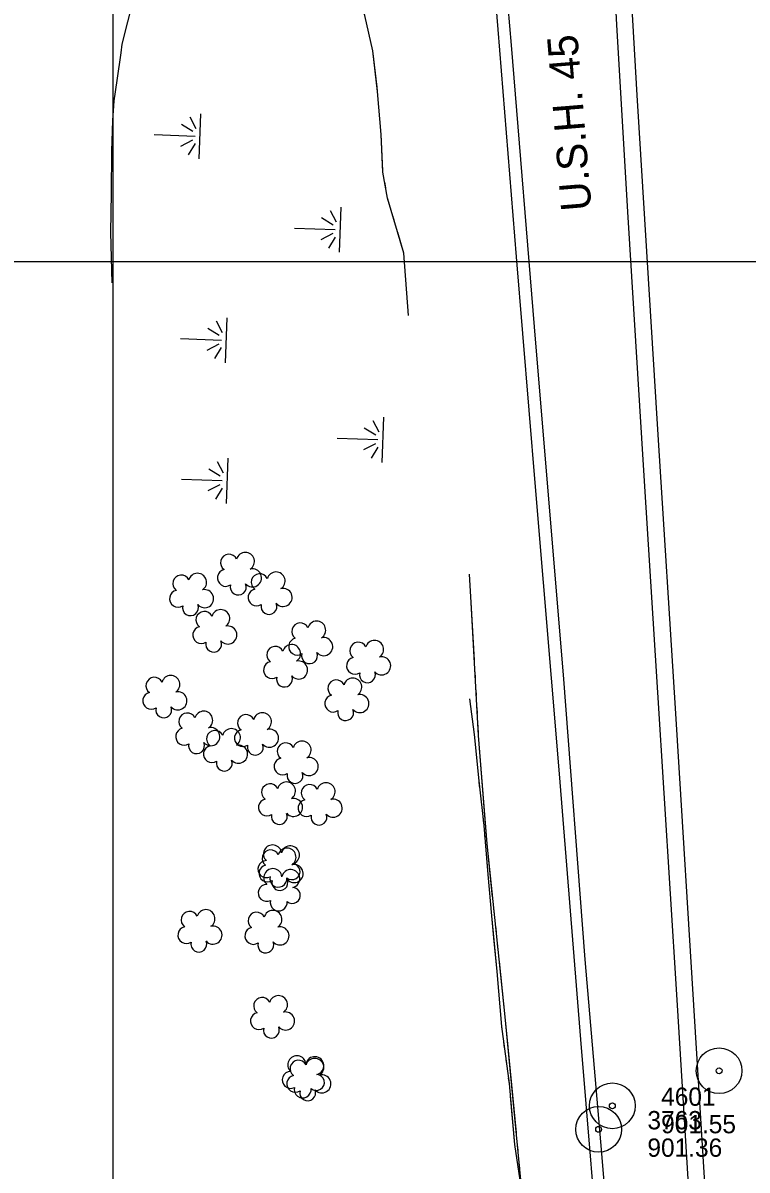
# Model space of a CAD drawing. Extents: x 353423 to 364002, y 127000 to 201942.
# Drawn here: x 361470.4 to 361707.9, y 131702.2 to 132078.2 of the extents above; entities that cross this region are included whole.
import ezdxf

# ---------------------------------------------------------------- set-up
doc = ezdxf.new("R2010")
doc.units = 0
for name, color, linetype in [('E_DTM_SlopeTop', 7, 'Continuous'), ('E_FEN_Generic', 7, 'Continuous'), ('E_LAND_TreeLine', 7, 'Continuous'), ('E_RDWY_AsphConc', 7, 'Continuous'), ('E_RW_IP', 7, 'Continuous'), ('E_STRUCT_WingWall', 7, 'Continuous')]:
    doc.layers.add(name, color=color, linetype=linetype)

msp = doc.modelspace()

# ---------------------------------------------------------------- linework, layer by layer
at = {"layer": 'E_DTM_SlopeTop'}
for points in [[(361551.45, 132989.7), (361560.45, 132880.42), (361570.24, 132767.91), (361577.31, 132679.08), (361583.75, 132595.28), (361591.05, 132509.44), (361600.05, 132398.27), (361606.48, 132319.96), (361611.97, 132249.12), (361619.29, 132161.12), (361626.21, 132076.06), (361632.16, 132001.61), (361638.47, 131926.13), (361646.27, 131832.06), (361653.28, 131745.01), (361660.15, 131662.02), (361669.41, 131549.37), (361677.12, 131450.84), (361684.59, 131364.08), (361693.04, 131260.01), (361698.08, 131202.07)], [(361701.71, 131202.96), (361689.46, 131352.21), (361683.54, 131427.34), (361674.54, 131532.78), (361667.21, 131625.02), (361659.98, 131711.44), (361654.85, 131771.26), (361647.7, 131864.55), (361638.67, 131973.24), (361630.68, 132070.93), (361623.51, 132153.46), (361617.17, 132235.74), (361610.5, 132318.65), (361603.31, 132406.03), (361593.97, 132521.61), (361585.27, 132622.71), (361577.32, 132720.55), (361568.39, 132827.48), (361560.9, 132917.02), (361554.51, 132990.77)], [(361734.02, 131204.53), (361719.93, 131371.94), (361710.39, 131489.17), (361703.84, 131570.12), (361699.92, 131620.16), (361695.47, 131675.04), (361690.96, 131747.41), (361684.52, 131851.92), (361678.72, 131943.22), (361671.91, 132054.56), (361668.1, 132120.89), (361665.77, 132185.51), (361664.47, 132256.46), (361665.48, 132318.25), (361666.76, 132369.69), (361668.94, 132423.09), (361674.4, 132497.71), (361682.27, 132578.01), (361691.12, 132650.84), (361707.85, 132759.38), (361727.29, 132862.24), (361751.86, 132981.48)], [(361665.11, 132447.6), (361662.65, 132403.43), (361661.08, 132364.35), (361660.02, 132324.06), (361659.3, 132270.06), (361659.44, 132216.63), (361660.49, 132175.41), (361662.64, 132123.74), (361665.1, 132077.63), (361668.67, 132016.37), (361673.97, 131931.58), (361678.53, 131858.82), (361684.79, 131759.79), (361690.59, 131665.49)]]:
    msp.add_lwpolyline(points, dxfattribs=at)
at = {"layer": 'E_FEN_Generic'}
for centre, radius, start, end in [((361538.01, 131901.29), 2.78, 25.9259, 233.6989), ((361543.37, 131901.7), 2.97, 302.955, 164.1889), ((361536.98, 131896.34), 2.78, 102.6029, 303.614), ((361545.7, 131896.33), 2.97, 220.6058, 103.5791), ((361522.32, 131894.49), 2.78, 25.9259, 233.6989), ((361527.67, 131894.89), 2.97, 302.955, 164.1889), ((361548.07, 131894.9), 2.78, 25.9259, 233.6989), ((361553.43, 131895.3), 2.97, 302.955, 164.1889), ((361521.28, 131889.54), 2.78, 102.6029, 303.614), ((361530, 131889.52), 2.97, 220.6058, 103.5791), ((361541.04, 131893.36), 2.61, 165.311, 23.2437), ((361547.03, 131889.94), 2.78, 102.6029, 303.614), ((361555.75, 131889.93), 2.97, 220.6058, 103.5791), ((361525.35, 131886.56), 2.61, 165.311, 23.2437), ((361551.1, 131886.96), 2.61, 165.311, 23.2437), ((361529.94, 131882.57), 2.78, 25.9259, 233.6989), ((361535.29, 131882.98), 2.97, 302.955, 164.1889), ((361528.9, 131877.62), 2.78, 102.6029, 303.614), ((361537.62, 131877.6), 2.97, 220.6058, 103.5791), ((361561.38, 131878.78), 2.78, 25.9259, 233.6989), ((361566.74, 131879.18), 2.97, 302.955, 164.1889), ((361560.34, 131873.83), 2.78, 102.6029, 303.614), ((361569.06, 131873.81), 2.97, 220.6058, 103.5791), ((361532.97, 131874.64), 2.61, 165.311, 23.2437), ((361553.15, 131871.11), 2.78, 25.9259, 233.6989), ((361558.51, 131871.52), 2.97, 302.955, 164.1889), ((361580.38, 131872.48), 2.78, 25.9259, 233.6989), ((361585.74, 131872.89), 2.97, 302.955, 164.1889), ((361552.11, 131866.16), 2.78, 102.6029, 303.614), ((361560.83, 131866.14), 2.97, 220.6058, 103.5791), ((361564.41, 131870.85), 2.61, 165.311, 23.2437), ((361579.34, 131867.53), 2.78, 102.6029, 303.614), ((361588.07, 131867.51), 2.97, 220.6058, 103.5791), ((361583.41, 131864.55), 2.61, 165.311, 23.2437), ((361513.55, 131860.99), 2.78, 25.9259, 233.6989), ((361518.91, 131861.4), 2.97, 302.955, 164.1889), ((361556.18, 131863.18), 2.61, 165.311, 23.2437), ((361573.23, 131860.1), 2.78, 25.9259, 233.6989), ((361578.59, 131860.51), 2.97, 302.955, 164.1889), ((361512.52, 131856.04), 2.78, 102.6029, 303.614), ((361521.24, 131856.03), 2.97, 220.6058, 103.5791), ((361572.2, 131855.15), 2.78, 102.6029, 303.614), ((361580.92, 131855.13), 2.97, 220.6058, 103.5791), ((361516.58, 131853.06), 2.61, 165.311, 23.2437), ((361524.32, 131849.27), 2.78, 25.9259, 233.6989), ((361529.68, 131849.67), 2.97, 302.955, 164.1889), ((361543.59, 131848.75), 2.78, 25.9259, 233.6989), ((361548.95, 131849.16), 2.97, 302.955, 164.1889), ((361576.26, 131852.17), 2.61, 165.311, 23.2437), ((361523.29, 131844.31), 2.78, 102.6029, 303.614), ((361532.01, 131844.3), 2.97, 220.6058, 103.5791), ((361533.43, 131843.54), 2.78, 25.9259, 233.6989), ((361538.79, 131843.95), 2.97, 302.955, 164.1889), ((361542.55, 131843.8), 2.78, 102.6029, 303.614), ((361551.28, 131843.79), 2.97, 220.6058, 103.5791), ((361527.35, 131841.33), 2.61, 165.311, 23.2437), ((361556.6, 131839.47), 2.78, 25.9259, 233.6989), ((361561.96, 131839.88), 2.97, 302.955, 164.1889), ((361532.39, 131838.59), 2.78, 102.6029, 303.614), ((361541.12, 131838.57), 2.97, 220.6058, 103.5791), ((361546.62, 131840.82), 2.61, 165.311, 23.2437), ((361536.46, 131835.61), 2.61, 165.311, 23.2437), ((361555.57, 131834.52), 2.78, 102.6029, 303.614), ((361564.29, 131834.5), 2.97, 220.6058, 103.5791), ((361559.63, 131831.54), 2.61, 165.311, 23.2437), ((361551.48, 131826.07), 2.78, 25.9259, 233.6989), ((361556.84, 131826.47), 2.97, 302.955, 164.1889), ((361564.47, 131825.83), 2.78, 25.9259, 233.6989), ((361569.83, 131826.24), 2.97, 302.955, 164.1889), ((361550.44, 131821.11), 2.78, 102.6029, 303.614), ((361559.17, 131821.1), 2.97, 220.6058, 103.5791), ((361563.43, 131820.88), 2.78, 102.6029, 303.614), ((361572.15, 131820.87), 2.97, 220.6058, 103.5791), ((361554.51, 131818.13), 2.61, 165.311, 23.2437), ((361567.5, 131817.9), 2.61, 165.311, 23.2437), ((361552.27, 131805.84), 2.97, 6.373, 227.6069), ((361558.12, 131805.52), 2.97, 284.0238, 166.9971), ((361551.65, 131804.39), 2.78, 25.9259, 233.6989), ((361557.01, 131804.79), 2.97, 302.955, 164.1889), ((361550.24, 131800.87), 2.78, 89.3439, 297.1169), ((361550.62, 131799.44), 2.78, 102.6029, 303.614), ((361552.38, 131798.07), 2.97, 6.373, 227.6069), ((361558.69, 131800.03), 2.61, 228.7291, 86.6617), ((361559.34, 131799.42), 2.97, 220.6058, 103.5791), ((361554.2, 131797.73), 2.78, 166.0209, 7.032), ((361554.68, 131796.46), 2.61, 165.311, 23.2437), ((361558.22, 131797.75), 2.97, 284.0238, 166.9971), ((361550.34, 131793.1), 2.78, 89.3439, 297.1169), ((361558.79, 131792.26), 2.61, 228.7291, 86.6617), ((361554.31, 131789.95), 2.78, 166.0209, 7.032), ((361525.07, 131784.22), 2.78, 25.9259, 233.6989), ((361530.43, 131784.62), 2.97, 302.955, 164.1889), ((361547.03, 131783.95), 2.78, 25.9259, 233.6989), ((361552.39, 131784.36), 2.97, 302.955, 164.1889), ((361532.76, 131779.25), 2.97, 220.6058, 103.5791), ((361524.03, 131779.26), 2.78, 102.6029, 303.614), ((361546, 131779), 2.78, 102.6029, 303.614), ((361554.72, 131778.99), 2.97, 220.6058, 103.5791), ((361528.1, 131776.28), 2.61, 165.311, 23.2437), ((361550.06, 131776.02), 2.61, 165.311, 23.2437), ((361548.87, 131756.04), 2.78, 25.9259, 233.6989), ((361554.22, 131756.45), 2.97, 302.955, 164.1889), ((361547.83, 131751.09), 2.78, 102.6029, 303.614), ((361556.55, 131751.08), 2.97, 220.6058, 103.5791), ((361551.9, 131748.11), 2.61, 165.311, 23.2437), ((361560.25, 131736.75), 2.97, 6.373, 227.6069), ((361560.79, 131735.47), 2.78, 25.9259, 233.6989), ((361566.1, 131736.43), 2.97, 284.0238, 166.9971), ((361566.14, 131735.87), 2.97, 302.955, 164.1889), ((361558.22, 131731.77), 2.78, 89.3439, 297.1169), ((361559.75, 131730.51), 2.78, 102.6029, 303.614), ((361566.67, 131730.93), 2.61, 228.7291, 86.6617), ((361568.47, 131730.5), 2.97, 220.6058, 103.5791), ((361562.18, 131728.63), 2.78, 166.0209, 7.032), ((361563.82, 131727.53), 2.61, 165.311, 23.2437)]:
    msp.add_arc(centre, radius, start, end, dxfattribs=at)
at = {"layer": 'E_LAND_TreeLine'}
for p, q in [((361500, 131000), (361500, 133500)), ((360000, 132000), (364000, 132000))]:
    msp.add_line(p, q, dxfattribs=at)
at = {"layer": 'E_RDWY_AsphConc'}
for centre, radius in [((361698.75, 131734.78), 7.5), ((361698.75, 131734.78), 7.5), ((361698.75, 131734.78), 0.96), ((361698.75, 131734.78), 0.96), ((361663.74, 131723.29), 7.5), ((361663.74, 131723.29), 7.5), ((361659.24, 131715.58), 7.5), ((361659.24, 131715.58), 7.5), ((361663.74, 131723.29), 0.96), ((361663.74, 131723.29), 0.96), ((361659.24, 131715.58), 0.96), ((361659.24, 131715.58), 0.96)]:
    msp.add_circle(centre, radius, dxfattribs=at)
at = {"layer": 'E_STRUCT_WingWall'}
for p, q in [((361525.18, 132047.42), (361527.13, 132043.67)), ((361528.26, 132033.67), (361528.79, 132048.45)), ((361513.47, 132041.62), (361526.88, 132041.14)), ((361526.16, 132042.6), (361522.39, 132044.94)), ((361526.06, 132039.8), (361522.13, 132037.74)), ((361524.73, 132035.06), (361526.96, 132038.67)), ((361571.15, 132016.81), (361573.11, 132013.05)), ((361574.24, 132003.05), (361574.77, 132017.84)), ((361572.14, 132011.99), (361568.37, 132014.32)), ((361559.44, 132011.01), (361572.85, 132010.53)), ((361572.04, 132009.18), (361568.11, 132007.12)), ((361570.71, 132004.44), (361572.93, 132008.05)), ((361536.89, 131966.8), (361537.42, 131981.59)), ((361534.79, 131975.74), (361531.02, 131978.08)), ((361533.81, 131980.56), (361535.76, 131976.81)), ((361522.1, 131974.76), (361535.51, 131974.28)), ((361534.69, 131972.94), (361530.76, 131970.88)), ((361533.36, 131968.2), (361535.58, 131971.8)), ((361585.15, 131947.95), (361587.11, 131944.19)), ((361588.24, 131934.19), (361588.77, 131948.98)), ((361586.14, 131943.13), (361582.37, 131945.46)), ((361573.44, 131942.15), (361586.85, 131941.67)), ((361586.04, 131940.33), (361582.11, 131938.26)), ((361584.71, 131935.58), (361586.93, 131939.19)), ((361534.11, 131934.51), (361536.07, 131930.75)), ((361537.2, 131920.75), (361537.73, 131935.53)), ((361522.4, 131928.71), (361535.81, 131928.23)), ((361535.09, 131929.68), (361531.33, 131932.02)), ((361534.99, 131926.88), (361531.07, 131924.82)), ((361533.67, 131922.14), (361535.89, 131925.75))]:
    msp.add_line(p, q, dxfattribs=at)
for points in [[(361596.87, 131982.38), (361595.32, 132002.82), (361590.01, 132020.83), (361588.5, 132029.36), (361587.88, 132041.7), (361586.75, 132055.77), (361585.17, 132069.1), (361582.6, 132080.63), (361579.58, 132090.24), (361576.88, 132096.28), (361573.74, 132103.14), (361570.25, 132110.86), (361567.71, 132114.4), (361555.72, 132123.43)], [(361499.7, 131993.01), (361499.22, 132009.54), (361499.41, 132022.49), (361499.6, 132036.16), (361499.92, 132046.27), (361500.28, 132052.74), (361501.37, 132059.39), (361502.66, 132068.41), (361502.97, 132071.23), (361506.62, 132086.08)], [(361500.29, 132052.74), (361501.37, 132059.39), (361502.66, 132068.41), (361502.97, 132071.23), (361506.62, 132086.08)], [(361586.58, 132057.21), (361585.17, 132069.1), (361582.6, 132080.63), (361581.49, 132084.17)], [(361588.48, 132029.78), (361587.88, 132041.7), (361586.75, 132055.77), (361586.58, 132057.21)], [(361499.9, 132045.72), (361499.92, 132046.27), (361500.02, 132048.06)], [(361499.68, 132038.7), (361499.76, 132041.04)], [(361499.54, 132031.67), (361499.57, 132034.01)], [(361499.7, 131993.01), (361499.22, 132009.54), (361499.41, 132022.49), (361499.48, 132026.98)], [(361589.42, 132024.17), (361589.09, 132026.04)], [(361590.66, 132018.63), (361590.12, 132020.45)], [(361592.27, 132013.17), (361591.73, 132014.99)], [(361596.87, 131982.38), (361595.32, 132002.82), (361593.34, 132009.54)], [(361679.29, 131200.29), (361666.39, 131291.6), (361662.33, 131349.55), (361656.47, 131408.99), (361652.57, 131463.15), (361647.98, 131518.74), (361643.53, 131574.77), (361640.53, 131621.78), (361634.48, 131691), (361628.62, 131752.42), (361622.66, 131809.18), (361619.86, 131844.72), (361617.44, 131888.22), (361616.87, 131897.54)], [(361618.49, 131869.38), (361617.44, 131888.22), (361616.87, 131897.54)], [(361618.82, 131863.56), (361618.71, 131865.5)], [(361619.14, 131857.73), (361619.03, 131859.67)], [(361616.84, 131856.72), (361618.41, 131844.97), (361619.89, 131829.8), (361621.54, 131815.17), (361622.9, 131799.08), (361624.13, 131785.55), (361625.8, 131767.37), (361627.36, 131749.27), (361629.85, 131730.56), (361631.64, 131710.61)], [(361616.84, 131856.72), (361618.41, 131844.97), (361619.89, 131829.8), (361620.1, 131827.91)], [(361619.46, 131851.9), (361619.36, 131853.85)], [(361621.82, 131819.9), (361619.86, 131844.72), (361619.68, 131848.02)], [(361620.55, 131823.93), (361620.78, 131821.95)], [(361624.48, 131791.82), (361622.66, 131809.18), (361621.82, 131819.9)], [(361621.22, 131817.97), (361621.45, 131815.98)], [(361621.81, 131812), (361621.98, 131810.01)], [(361622.32, 131806.02), (361622.9, 131799.08), (361624.13, 131785.55), (361624.91, 131777.14)], [(361625.1, 131786.02), (361624.89, 131787.95)], [(361625.7, 131780.21), (361625.5, 131782.15)], [(361624.91, 131777.14), (361625.8, 131767.37), (361627.36, 131749.27), (361627.49, 131748.25)], [(361626.31, 131774.41), (361626.11, 131776.34)], [(361629.57, 131742.48), (361628.62, 131752.42), (361626.72, 131770.54)], [(361628.02, 131744.29), (361628.29, 131742.31)], [(361632.25, 131714.4), (361629.57, 131742.48)], [(361628.82, 131738.34), (361629.08, 131736.36)], [(361629.61, 131732.39), (361629.85, 131730.56), (361629.87, 131730.41)], [(361630.22, 131726.43), (361631.64, 131710.61)], [(361631.64, 131710.61), (361634.08, 131694.51), (361635.36, 131678.08), (361637.33, 131660.77), (361638.43, 131640.55), (361640.27, 131621.98), (361641.69, 131602.37), (361643.77, 131578.6), (361645.16, 131555.49), (361646.04, 131531.51)], [(361631.64, 131710.61), (361634.08, 131694.51), (361635.07, 131681.83)], [(361632.8, 131708.6), (361632.62, 131710.53)], [(361633.36, 131702.79), (361633.17, 131704.72)]]:
    msp.add_lwpolyline(points, dxfattribs=at)

# ---------------------------------------------------------------- texts
at = {"layer": 'E_RDWY_AsphConc'}
for s, p in [('4601', (361679.74, 131723.29)), ('4601', (361679.74, 131723.29)), ('3763', (361675.24, 131715.58)), ('3763', (361675.24, 131715.58)), ('901.55', (361679.74, 131714.29)), ('901.55', (361679.74, 131714.29)), ('901.36', (361675.24, 131706.58)), ('901.36', (361675.24, 131706.58))]:
    msp.add_text(s, height=6, dxfattribs=at).set_placement(p)
at = {"layer": 'E_RW_IP'}
msp.add_text('U.S.H. 45', height=10, rotation=94.6775, dxfattribs=at).set_placement((361656.96, 132016.98))

doc.saveas('drawing.dxf')
